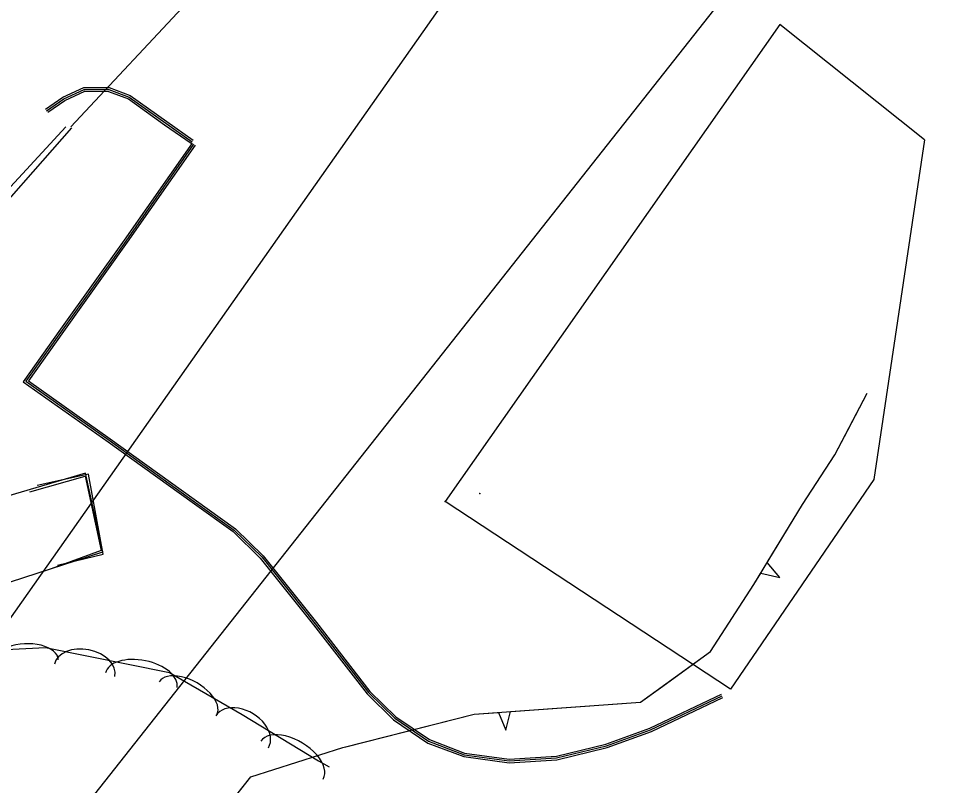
# Model space of a CAD drawing. Extents: x 978516 to 993312, y 1836504 to 1846212.
# Drawn here: x 982411.6 to 982559.5, y 1842943.3 to 1843066.8 of the extents above; entities that cross this region are included whole.
import ezdxf

# ---------------------------------------------------------------- set-up
doc = ezdxf.new("R2010")
doc.units = 0
for name, color, linetype in [('S_BUILDING', 7, 'Continuous'), ('S_CURB', 7, 'Continuous'), ('S_DITCHLINE', 7, 'Continuous'), ('S_DRIVEWAY', 7, 'Continuous'), ('S_EDGE_CONCRETE', 7, 'Continuous'), ('S_FENCE', 7, 'Continuous'), ('S_MSC_PT_SYM', 7, 'Continuous'), ('S_PARKING', 7, 'Continuous'), ('S_SIDE_DRAIN', 7, 'Continuous'), ('S_STR_PT_SYM', 7, 'Continuous'), ('S_TREE', 7, 'Continuous'), ('S_UTILITY_POLE', 7, 'Continuous')]:
    doc.layers.add(name, color=color, linetype=linetype)

msp = doc.modelspace()

# ---------------------------------------------------------------- linework, layer by layer
at = {"layer": 'S_BUILDING'}
for p, q in [((982534.13, 1843065.84), (982480.23, 1842989.03)), ((982557.41, 1843047.27), (982534.13, 1843065.84)), ((982557.41, 1843047.27), (982549.23, 1842992.58)), ((982549.23, 1842992.58), (982526.15, 1842958.81)), ((982526.15, 1842958.81), (982480.23, 1842989.03))]:
    msp.add_line(p, q, dxfattribs=at)
at = {"layer": 'S_CURB'}
for points in [[(982416.1, 1843051.96), (982418.88, 1843053.89), (982422.16, 1843055.4), (982426.13, 1843055.39), (982429.39, 1843054.14), (982435.26, 1843049.97), (982439.51, 1843046.97)], [(982416.1, 1843051.96), (982418.88, 1843053.89), (982422.16, 1843055.4), (982426.13, 1843055.39), (982429.39, 1843054.14), (982435.26, 1843049.97), (982439.51, 1843046.97)], [(982416.27, 1843051.71), (982419.03, 1843053.63), (982422.22, 1843055.1), (982426.07, 1843055.09), (982429.25, 1843053.88), (982435.09, 1843049.72), (982439.34, 1843046.73)], [(982416.27, 1843051.71), (982419.03, 1843053.63), (982422.22, 1843055.1), (982426.07, 1843055.09), (982429.25, 1843053.88), (982435.09, 1843049.72), (982439.34, 1843046.73)], [(982439.5, 1843046.75), (982428.58, 1843031.14), (982418.35, 1843016.77), (982412.34, 1843008.32), (982425.98, 1842998.63), (982439.5, 1842988.9), (982446.11, 1842984.17), (982450.49, 1842979.89), (982459.07, 1842969.16), (982467.68, 1842958.05), (982471.94, 1842953.88), (982477.43, 1842950.13), (982483.24, 1842947.93), (982490.52, 1842946.94), (982498.23, 1842947.42), (982506.3, 1842949.39), (982513.44, 1842951.96), (982524.96, 1842957.45)], [(982439.5, 1843046.75), (982428.58, 1843031.14), (982418.35, 1843016.77), (982412.34, 1843008.32), (982425.98, 1842998.63), (982439.5, 1842988.9), (982446.11, 1842984.17), (982450.49, 1842979.89), (982459.07, 1842969.16), (982467.68, 1842958.05), (982471.94, 1842953.88), (982477.43, 1842950.13), (982483.24, 1842947.93), (982490.52, 1842946.94), (982498.23, 1842947.42), (982506.3, 1842949.39), (982513.44, 1842951.96), (982524.96, 1842957.45)], [(982439.74, 1843046.57), (982428.82, 1843030.97), (982418.59, 1843016.6), (982412.76, 1843008.39), (982426.15, 1842998.88), (982439.68, 1842989.15), (982446.3, 1842984.4), (982450.72, 1842980.09), (982459.31, 1842969.34), (982467.9, 1842958.25), (982472.13, 1842954.12), (982477.57, 1842950.4), (982483.31, 1842948.22), (982490.53, 1842947.24), (982498.18, 1842947.72), (982506.21, 1842949.68), (982513.32, 1842952.23), (982524.83, 1842957.72)], [(982439.74, 1843046.57), (982428.82, 1843030.97), (982418.59, 1843016.6), (982412.76, 1843008.39), (982426.15, 1842998.88), (982439.68, 1842989.15), (982446.3, 1842984.4), (982450.72, 1842980.09), (982459.31, 1842969.34), (982467.9, 1842958.25), (982472.13, 1842954.12), (982477.57, 1842950.4), (982483.31, 1842948.22), (982490.53, 1842947.24), (982498.18, 1842947.72), (982506.21, 1842949.68), (982513.32, 1842952.23), (982524.83, 1842957.72)]]:
    msp.add_lwpolyline(points, dxfattribs=at)
at = {"layer": 'S_DITCHLINE'}
for points in [[(982366.78, 1842998.03), (982368.67, 1843000.22), (982369.54, 1843000.64), (982370.5, 1843000.9), (982384.64, 1843013.54), (982393.93, 1843022.83), (982403.23, 1843032.13), (982419.18, 1843049.38)], [(982366.78, 1842998.03), (982368.67, 1843000.22), (982369.54, 1843000.64), (982370.5, 1843000.9), (982384.64, 1843013.54), (982393.93, 1843022.83), (982403.23, 1843032.13), (982419.18, 1843049.38)], [(982367.98, 1842996.74), (982369.91, 1842998.51), (982370.31, 1842998.64), (982371.31, 1842999.2), (982385.67, 1843012.22), (982394.91, 1843021.65), (982404.14, 1843031.08), (982420.18, 1843049.22)]]:
    msp.add_lwpolyline(points, dxfattribs=at)
at = {"layer": 'S_DRIVEWAY'}
msp.add_lwpolyline([(982415.93, 1843052.2), (982418.73, 1843054.15), (982422.09, 1843055.7), (982426.18, 1843055.69), (982429.53, 1843054.41), (982435.44, 1843050.21), (982439.68, 1843047.22)], dxfattribs=at)
msp.add_lwpolyline([(982415.93, 1843052.2), (982418.73, 1843054.15), (982422.09, 1843055.7), (982426.18, 1843055.69), (982429.53, 1843054.41), (982435.44, 1843050.21), (982439.68, 1843047.22)], dxfattribs=at)
at = {"layer": 'S_EDGE_CONCRETE'}
msp.add_lwpolyline([(982410.28, 1842976.09), (982425.13, 1842980.92), (982422.37, 1842993.58), (982407.2, 1842989.13)], dxfattribs=at)
at = {"layer": 'S_FENCE'}
for p, q in [((982413.39, 1842990.56), (982422.31, 1842993.13)), ((982422.31, 1842993.13), (982424.85, 1842981.11)), ((982424.85, 1842981.11), (982416.85, 1842978.16))]:
    msp.add_line(p, q, dxfattribs=at)
msp.add_lwpolyline([(982417.87, 1842978.79), (982425.19, 1842980.52), (982422.86, 1842993.43), (982414.55, 1842991.58)], dxfattribs=at)
msp.add_lwpolyline([(982417.87, 1842978.79), (982425.19, 1842980.52), (982422.86, 1842993.43), (982414.55, 1842991.58)], dxfattribs=at)
at = {"layer": 'S_MSC_PT_SYM'}
msp.add_lwpolyline([(982485.81, 1842990.32), (982485.81, 1842990.37), (982485.81, 1842990.32), (982485.76, 1842990.32), (982485.81, 1842990.32), (982485.81, 1842990.27), (982485.81, 1842990.32), (982485.86, 1842990.32)], dxfattribs=at)
at = {"layer": 'S_PARKING'}
msp.add_lwpolyline([(982439.99, 1843046.4), (982429.07, 1843030.8), (982418.83, 1843016.42), (982413.18, 1843008.46), (982426.33, 1842999.12), (982439.85, 1842989.39), (982446.49, 1842984.63), (982450.94, 1842980.3), (982459.54, 1842969.53), (982468.13, 1842958.45), (982472.32, 1842954.35), (982477.71, 1842950.67), (982483.38, 1842948.52), (982490.55, 1842947.55), (982498.14, 1842948.02), (982506.13, 1842949.96), (982513.2, 1842952.51), (982524.7, 1842957.99)], dxfattribs=at)
msp.add_lwpolyline([(982439.99, 1843046.4), (982429.07, 1843030.8), (982418.83, 1843016.42), (982413.18, 1843008.46), (982426.33, 1842999.12), (982439.85, 1842989.39), (982446.49, 1842984.63), (982450.94, 1842980.3), (982459.54, 1842969.53), (982468.13, 1842958.45), (982472.32, 1842954.35), (982477.71, 1842950.67), (982483.38, 1842948.52), (982490.55, 1842947.55), (982498.14, 1842948.02), (982506.13, 1842949.96), (982513.2, 1842952.51), (982524.7, 1842957.99)], dxfattribs=at)
at = {"layer": 'S_SIDE_DRAIN'}
for p, q in [((982414.76, 1842930.4), (982552.87, 1843105.39)), ((982419.98, 1843049.38), (982472.3, 1843105.28))]:
    msp.add_line(p, q, dxfattribs=at)
at = {"layer": 'S_STR_PT_SYM'}
msp.add_lwpolyline([(982480.23, 1842989.03), (982480.23, 1842989.08), (982480.23, 1842989.03), (982480.18, 1842989.03), (982480.23, 1842989.03), (982480.23, 1842988.98), (982480.23, 1842989.03), (982480.28, 1842989.03)], dxfattribs=at)
at = {"layer": 'S_TREE'}
for p, q in [((982534.09, 1842976.77), (982532.06, 1842979.18)), ((982531.04, 1842977.5), (982534.09, 1842976.77)), ((982488.81, 1842955.07), (982489.99, 1842952.18)), ((982489.99, 1842952.18), (982490.77, 1842955.21))]:
    msp.add_line(p, q, dxfattribs=at)
for points in [[(982599.39, 1842915.11), (982586.51, 1842915.5), (982551.31, 1842901.06), (982516.95, 1842897.87), (982477.15, 1842890.05), (982438.65, 1842867.78), (982426.12, 1842865.72), (982412.88, 1842881.48), (982425.12, 1842914.5), (982448.96, 1842944.68), (982463.75, 1842949.4), (982484.91, 1842954.79), (982511.7, 1842956.7), (982522.96, 1842964.88), (982529.93, 1842975.66), (982537.74, 1842988.57), (982542.94, 1842996.55), (982548.17, 1843006.48)], [(982545.04, 1843000.53), (982548.17, 1843006.48)], [(982532.06, 1842979.18), (982537.74, 1842988.57), (982542.94, 1842996.55), (982545.04, 1843000.53)], [(982514.91, 1842959.03), (982522.96, 1842964.88), (982529.93, 1842975.66), (982531.04, 1842977.5)], [(982389.5, 1842964.16), (982415.93, 1842965.53), (982435.9, 1842961.46), (982447.59, 1842954.71), (982459.83, 1842947.27), (982461.6, 1842946.29)], [(982490.77, 1842955.21), (982511.7, 1842956.7), (982514.91, 1842959.03)], [(982464.49, 1842949.59), (982484.91, 1842954.79), (982488.81, 1842955.07)], [(982443.67, 1842937.98), (982448.96, 1842944.68), (982463.75, 1842949.4), (982464.49, 1842949.59)]]:
    msp.add_lwpolyline(points, dxfattribs=at)
for centre, major_axis, ratio, start_param, end_param in [((982412.65, 1842963.25), (-5.34, -0.28), 0.535733, 3.138839, 6.280432), ((982422.22, 1842961.83), (-4.86, 0.97), 0.679866, 3.136176, 6.277768), ((982431.34, 1842960.24), (-5.75, 1.16), 0.545714, 3.138263, 6.279855), ((982438.85, 1842957.32), (-4.63, 2.65), 0.538614, 3.136378, 6.277971), ((982447.57, 1842951.95), (-4.24, 2.55), 0.682547, 3.133805, 6.275398), ((982455.6, 1842947.37), (-5.02, 3.03), 0.547871, 3.136822, 6.278415)]:
    msp.add_ellipse(centre, major_axis=major_axis, ratio=ratio, start_param=start_param, end_param=end_param, dxfattribs=at)
at = {"layer": 'S_UTILITY_POLE'}
msp.add_lwpolyline([(982155.2, 1842500.71), (982199.63, 1842680.02), (982312.05, 1842830.61), (982495.42, 1843091.36)], dxfattribs=at)

doc.saveas('drawing.dxf')
